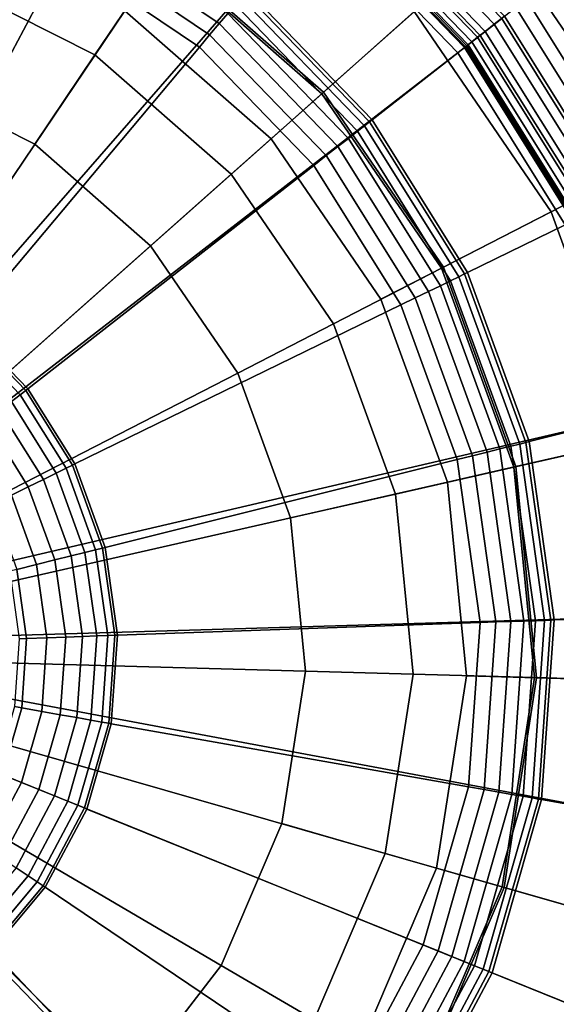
# Model space of a CAD drawing. Extents: x -43.1 to 43.1, y -41.3 to 41.3.
# Tile 441 of 656: x 15.449 to 15.973, y -10.786 to -9.825. Entities that reach past the tile are written whole.
import ezdxf

# ---------------------------------------------------------------- set-up
doc = ezdxf.new("R2010")
doc.units = 0
for name, color, linetype in [('LAMP', 7, 'CONTINUOUS'), ('LAMP_SUPPORT', 18, 'CONTINUOUS'), ('METAL_BASE', 254, 'CONTINUOUS')]:
    doc.layers.add(name, color=color, linetype=linetype)

msp = doc.modelspace()

# ---------------------------------------------------------------- linework, layer by layer
at = {"layer": 'LAMP'}
for points in [[(15.5899, -9.7593, 13.8664), (15.7457, -9.8957, 13.8664), (15.9288, -9.7331, 13.8588), (15.7269, -9.5563, 13.8588)], [(15.6562, -9.6611, 16.3306), (15.8343, -9.817, 16.3306), (15.7441, -9.8971, 16.4176), (15.5887, -9.7611, 16.4176)], [(15.4044, -9.668, 16.4176), (15.5887, -9.7611, 16.4176), (15.5225, -9.8593, 16.4759), (15.3647, -9.7796, 16.4759)], [(15.9853, -9.683, 16.1042), (16.1476, -9.9201, 16.1042), (16.067, -9.9615, 16.2234), (15.9175, -9.7431, 16.2234)], [(15.3821, -9.7305, 13.367), (15.1967, -9.6897, 13.367), (15.1281, -10.4441, 13.367), (15.5516, -9.8161, 13.367)], [(15.9689, -9.6975, 13.8822), (16.1281, -9.9301, 13.8822), (16.1354, -9.9263, 13.8943), (15.975, -9.6921, 13.8943)], [(15.9513, -9.7131, 13.8647), (16.1072, -9.9408, 13.8647), (16.1186, -9.935, 13.8722), (15.9609, -9.7046, 13.8722)], [(15.9609, -9.7046, 13.8722), (16.1186, -9.935, 13.8722), (16.1281, -9.9301, 13.8822), (15.9689, -9.6975, 13.8822)], [(15.9405, -9.7227, 13.8601), (16.0944, -9.9474, 13.8601), (16.1072, -9.9408, 13.8647), (15.9513, -9.7131, 13.8647)], [(15.9288, -9.7331, 13.8588), (16.0805, -9.9546, 13.8588), (16.0944, -9.9474, 13.8601), (15.9405, -9.7227, 13.8601)], [(15.7457, -9.8957, 13.8664), (15.8627, -10.0665, 13.8664), (16.0805, -9.9546, 13.8588), (15.9288, -9.7331, 13.8588)], [(15.9175, -9.7431, 16.2234), (16.067, -9.9615, 16.2234), (15.968, -10.0124, 16.3306), (15.8343, -9.817, 16.3306)], [(15.5887, -9.7611, 16.4176), (15.7441, -9.8971, 16.4176), (15.6555, -9.9758, 16.4759), (15.5225, -9.8593, 16.4759)], [(15.5516, -9.8161, 13.367), (15.6945, -9.9412, 13.367), (15.7457, -9.8957, 13.8664), (15.5899, -9.7593, 13.8664)], [(15.3647, -9.7796, 16.4759), (15.5225, -9.8593, 16.4759), (15.4637, -9.9465, 16.4972), (15.3294, -9.8786, 16.4972)], [(15.5516, -9.8161, 13.367), (15.1281, -10.4441, 13.367), (15.6945, -9.9412, 13.367)], [(15.8343, -9.817, 16.3306), (15.968, -10.0124, 16.3306), (15.8608, -10.0675, 16.4176), (15.7441, -9.8971, 16.4176)], [(15.5225, -9.8593, 16.4759), (15.6555, -9.9758, 16.4759), (15.5769, -10.0456, 16.4972), (15.4637, -9.9465, 16.4972)], [(15.3294, -9.8786, 16.4972), (15.4637, -9.9465, 16.4972), (15.5769, -10.0456, 16.4972), (15.1281, -10.4441, 16.4972)], [(15.7441, -9.8971, 16.4176), (15.8608, -10.0675, 16.4176), (15.7554, -10.1217, 16.4759), (15.6555, -9.9758, 16.4759)], [(15.6945, -9.9412, 13.367), (15.8017, -10.0978, 13.367), (15.8627, -10.0665, 13.8664), (15.7457, -9.8957, 13.8664)], [(15.8017, -10.0978, 13.367), (15.6945, -9.9412, 13.367), (15.1281, -10.4441, 13.367), (15.8667, -10.2762, 13.367)], [(15.8627, -10.0665, 13.8664), (15.9335, -10.2611, 13.8664), (16.1723, -10.2068, 13.8588), (16.0805, -9.9546, 13.8588)], [(16.067, -9.9615, 16.2234), (16.1575, -10.2102, 16.2234), (16.049, -10.2348, 16.3306), (15.968, -10.0124, 16.3306)], [(15.6555, -9.9758, 16.4759), (15.7554, -10.1217, 16.4759), (15.6619, -10.1697, 16.4972), (15.5769, -10.0456, 16.4972)], [(15.968, -10.0124, 16.3306), (16.049, -10.2348, 16.3306), (15.9314, -10.2615, 16.4176), (15.8608, -10.0675, 16.4176)], [(15.5769, -10.0456, 16.4972), (15.6619, -10.1697, 16.4972), (15.1281, -10.4441, 16.4972)], [(15.8608, -10.0675, 16.4176), (15.9314, -10.2615, 16.4176), (15.8158, -10.2878, 16.4759), (15.7554, -10.1217, 16.4759)], [(15.8017, -10.0978, 13.367), (15.8667, -10.2762, 13.367), (15.9335, -10.2611, 13.8664), (15.8627, -10.0665, 13.8664)], [(15.7554, -10.1217, 16.4759), (15.8158, -10.2878, 16.4759), (15.7133, -10.3111, 16.4972), (15.6619, -10.1697, 16.4972)], [(15.7133, -10.3111, 16.4972), (15.728, -10.4608, 16.4972), (15.1281, -10.4441, 16.4972), (15.6619, -10.1697, 16.4972)], [(15.9335, -10.2611, 13.8664), (15.9537, -10.4671, 13.8664), (16.1985, -10.474, 13.8588), (16.1723, -10.2068, 13.8588)], [(16.049, -10.2348, 16.3306), (16.0721, -10.4704, 16.3306), (15.9516, -10.467, 16.4176), (15.9314, -10.2615, 16.4176)], [(15.9314, -10.2615, 16.4176), (15.9516, -10.467, 16.4176), (15.8331, -10.4637, 16.4759), (15.8158, -10.2878, 16.4759)], [(15.8667, -10.2762, 13.367), (15.8852, -10.4652, 13.367), (15.9537, -10.4671, 13.8664), (15.9335, -10.2611, 13.8664)], [(15.8852, -10.4652, 13.367), (15.8667, -10.2762, 13.367), (15.1281, -10.4441, 13.367), (15.8561, -10.6528, 13.367)], [(15.8158, -10.2878, 16.4759), (15.8331, -10.4637, 16.4759), (15.728, -10.4608, 16.4972), (15.7133, -10.3111, 16.4972)], [(15.5159, -11.0946, 13.367), (15.6655, -10.9778, 13.367), (15.1281, -10.4441, 13.367), (15.3419, -11.1707, 13.367)], [(15.5539, -10.867, 16.4972), (15.4354, -10.9596, 16.4972), (15.1281, -10.4441, 16.4972), (15.6457, -10.7478, 16.4972)], [(15.7814, -10.8273, 13.367), (15.8561, -10.6528, 13.367), (15.1281, -10.4441, 13.367), (15.6655, -10.9778, 13.367)], [(15.705, -10.6095, 16.4972), (15.6457, -10.7478, 16.4972), (15.1281, -10.4441, 16.4972), (15.728, -10.4608, 16.4972)], [(15.8331, -10.4637, 16.4759), (15.806, -10.6385, 16.4759), (15.705, -10.6095, 16.4972), (15.728, -10.4608, 16.4972)], [(15.9516, -10.467, 16.4176), (15.92, -10.6711, 16.4176), (15.806, -10.6385, 16.4759), (15.8331, -10.4637, 16.4759)], [(15.8852, -10.4652, 13.367), (15.8561, -10.6528, 13.367), (15.922, -10.6717, 13.8664), (15.9537, -10.4671, 13.8664)], [(16.0721, -10.4704, 16.3306), (16.0359, -10.7044, 16.3306), (15.92, -10.6711, 16.4176), (15.9516, -10.467, 16.4176)], [(15.9537, -10.4671, 13.8664), (15.922, -10.6717, 13.8664), (16.1574, -10.7392, 13.8588), (16.1985, -10.474, 13.8588)], [(15.806, -10.6385, 16.4759), (15.7364, -10.801, 16.4759), (15.6457, -10.7478, 16.4972), (15.705, -10.6095, 16.4972)], [(15.92, -10.6711, 16.4176), (15.8386, -10.8609, 16.4176), (15.7364, -10.801, 16.4759), (15.806, -10.6385, 16.4759)], [(15.8561, -10.6528, 13.367), (15.7814, -10.8273, 13.367), (15.8405, -10.862, 13.8664), (15.922, -10.6717, 13.8664)], [(16.0359, -10.7044, 16.3306), (15.9426, -10.922, 16.3306), (15.8386, -10.8609, 16.4176), (15.92, -10.6711, 16.4176)], [(15.922, -10.6717, 13.8664), (15.8405, -10.862, 13.8664), (16.0517, -10.9859, 13.8588), (16.1574, -10.7392, 13.8588)], [(16.1429, -10.735, 16.2234), (16.0386, -10.9783, 16.2234), (15.9426, -10.922, 16.3306), (16.0359, -10.7044, 16.3306)], [(15.7364, -10.801, 16.4759), (15.6285, -10.941, 16.4759), (15.5539, -10.867, 16.4972), (15.6457, -10.7478, 16.4972)]]:
    msp.add_3dface(points, dxfattribs=at)
at = {"layer": 'LAMP_SUPPORT'}
for points in [[(15.1274, -10.4164, 12.7749), (15.3943, -9.521, 12.7749), (15.5796, -9.5959, 12.7749), (15.7453, -9.7077, 12.7749)], [(15.9196, -9.8237, 10.1202), (15.7742, -9.6732, 10.1202), (15.757, -9.6937, 10.1081), (15.8985, -9.8402, 10.1081)], [(15.9124, -9.8294, 13.7333), (15.7684, -9.6802, 13.7333), (15.7766, -9.6704, 13.7378), (15.9225, -9.8215, 13.7378)], [(15.9035, -9.8363, 13.7261), (15.7611, -9.6888, 13.7261), (15.7684, -9.6802, 13.7333), (15.9124, -9.8294, 13.7333)], [(15.8985, -9.8402, 10.1081), (15.757, -9.6937, 10.1081), (15.7446, -9.7085, 10.0942), (15.8833, -9.8521, 10.0942)], [(15.8961, -9.8421, 13.7167), (15.755, -9.6961, 13.7167), (15.7611, -9.6888, 13.7261), (15.9035, -9.8363, 13.7261)], [(15.4914, -9.7618, 8.9914), (15.3425, -9.7016, 8.9914), (15.2449, -10.042, 8.9914), (15.3251, -10.0745, 8.9914)], [(15.8868, -9.8494, 13.6925), (15.7474, -9.7051, 13.6925), (15.7504, -9.7016, 13.7054), (15.8904, -9.8466, 13.7054)], [(15.8904, -9.8466, 13.7054), (15.7504, -9.7016, 13.7054), (15.755, -9.6961, 13.7167), (15.8961, -9.8421, 13.7167)], [(15.1461, -10.4218, 12.7749), (15.1274, -10.4164, 12.7749), (15.7453, -9.7077, 12.7749), (15.8842, -9.8514, 12.7749)], [(15.8833, -9.8521, 10.0942), (15.7446, -9.7085, 10.0942), (15.7392, -9.7149, 10.0789), (15.8767, -9.8572, 10.0789)], [(15.8842, -9.8514, 12.7749), (15.7453, -9.7077, 12.7749), (15.7464, -9.7064, 13.6786), (15.8855, -9.8504, 13.6786)], [(15.8855, -9.8504, 13.6786), (15.7464, -9.7064, 13.6786), (15.7474, -9.7051, 13.6925), (15.8868, -9.8494, 13.6925)], [(15.6522, -9.8187, 9.0055), (15.5116, -9.7238, 9.0055), (15.5055, -9.7353, 8.9979), (15.6438, -9.8286, 8.9979)], [(15.8767, -9.8572, 10.0789), (15.7392, -9.7149, 10.0789), (15.6711, -9.7961, 9.0568), (15.7932, -9.9225, 9.0568)], [(15.6438, -9.8286, 8.9979), (15.5055, -9.7353, 8.9979), (15.4987, -9.748, 8.9931), (15.6345, -9.8397, 8.9931)], [(15.6345, -9.8397, 8.9931), (15.4987, -9.748, 8.9931), (15.4914, -9.7618, 8.9914), (15.6245, -9.8516, 8.9914)], [(15.6245, -9.8516, 8.9914), (15.4914, -9.7618, 8.9914), (15.3251, -10.0745, 8.9914), (15.3969, -10.1229, 8.9914)], [(16.0464, -9.9935, 13.7394), (15.9335, -9.8129, 13.7394), (16.007, -9.7555, 13.7394), (16.1302, -9.9526, 13.7394)], [(16.1105, -9.9622, 10.1425), (15.9897, -9.769, 10.1425), (15.968, -9.7859, 10.1378), (16.0857, -9.9743, 10.1378)], [(16.0857, -9.9743, 10.1378), (15.968, -9.7859, 10.1378), (15.9437, -9.8049, 10.1302), (16.058, -9.9878, 10.1302)], [(15.7906, -9.9245, 9.0415), (15.669, -9.7986, 9.0415), (15.665, -9.8034, 9.0276), (15.7857, -9.9284, 9.0276)], [(15.7932, -9.9225, 9.0568), (15.6711, -9.7961, 9.0568), (15.669, -9.7986, 9.0415), (15.7906, -9.9245, 9.0415)], [(15.7787, -9.9338, 9.0155), (15.6593, -9.8102, 9.0155), (15.6522, -9.8187, 9.0055), (15.77, -9.9407, 9.0055)], [(15.7857, -9.9284, 9.0276), (15.665, -9.8034, 9.0276), (15.6593, -9.8102, 9.0155), (15.7787, -9.9338, 9.0155)], [(16.058, -9.9878, 10.1302), (15.9437, -9.8049, 10.1302), (15.9196, -9.8237, 10.1202), (16.0305, -10.0012, 10.1202)], [(15.77, -9.9407, 9.0055), (15.6522, -9.8187, 9.0055), (15.6438, -9.8286, 8.9979), (15.7597, -9.9486, 8.9979)], [(16.0338, -9.9996, 13.7378), (15.9225, -9.8215, 13.7378), (15.9335, -9.8129, 13.7394), (16.0464, -9.9935, 13.7394)], [(15.7597, -9.9486, 8.9979), (15.6438, -9.8286, 8.9979), (15.6345, -9.8397, 8.9931), (15.7484, -9.9575, 8.9931)], [(16.0305, -10.0012, 10.1202), (15.9196, -9.8237, 10.1202), (15.8985, -9.8402, 10.1081), (16.0065, -10.0129, 10.1081)], [(16.0121, -10.0102, 13.7261), (15.9035, -9.8363, 13.7261), (15.9124, -9.8294, 13.7333), (16.0223, -10.0052, 13.7333)], [(16.0223, -10.0052, 13.7333), (15.9124, -9.8294, 13.7333), (15.9225, -9.8215, 13.7378), (16.0338, -9.9996, 13.7378)], [(16.0037, -10.0143, 13.7167), (15.8961, -9.8421, 13.7167), (15.9035, -9.8363, 13.7261), (16.0121, -10.0102, 13.7261)], [(15.7484, -9.9575, 8.9931), (15.6345, -9.8397, 8.9931), (15.6245, -9.8516, 8.9914), (15.7361, -9.9671, 8.9914)], [(16.0065, -10.0129, 10.1081), (15.8985, -9.8402, 10.1081), (15.8833, -9.8521, 10.0942), (15.9891, -10.0214, 10.0942)], [(15.9931, -10.0195, 13.6925), (15.8868, -9.8494, 13.6925), (15.8904, -9.8466, 13.7054), (15.9972, -10.0175, 13.7054)], [(15.9972, -10.0175, 13.7054), (15.8904, -9.8466, 13.7054), (15.8961, -9.8421, 13.7167), (16.0037, -10.0143, 13.7167)], [(15.1461, -10.4218, 12.7749), (15.8842, -9.8514, 12.7749), (15.9901, -10.0209, 12.7749), (16.0585, -10.2088, 12.7749)], [(15.7361, -9.9671, 8.9914), (15.6245, -9.8516, 8.9914), (15.3969, -10.1229, 8.9914), (15.457, -10.1851, 8.9914)], [(15.9816, -10.0251, 10.0789), (15.8767, -9.8572, 10.0789), (15.7932, -9.9225, 9.0568), (15.8863, -10.0715, 9.0568)], [(15.9891, -10.0214, 10.0942), (15.8833, -9.8521, 10.0942), (15.8767, -9.8572, 10.0789), (15.9816, -10.0251, 10.0789)], [(15.9901, -10.0209, 12.7749), (15.8842, -9.8514, 12.7749), (15.8855, -9.8504, 13.6786), (15.9916, -10.0202, 13.6786)], [(15.9916, -10.0202, 13.6786), (15.8855, -9.8504, 13.6786), (15.8868, -9.8494, 13.6925), (15.9931, -10.0195, 13.6925)], [(15.8834, -10.073, 9.0415), (15.7906, -9.9245, 9.0415), (15.7857, -9.9284, 9.0276), (15.8778, -10.0757, 9.0276)], [(15.8863, -10.0715, 9.0568), (15.7932, -9.9225, 9.0568), (15.7906, -9.9245, 9.0415), (15.8834, -10.073, 9.0415)], [(15.8698, -10.0796, 9.0155), (15.7787, -9.9338, 9.0155), (15.77, -9.9407, 9.0055), (15.8598, -10.0845, 9.0055)], [(15.8778, -10.0757, 9.0276), (15.7857, -9.9284, 9.0276), (15.7787, -9.9338, 9.0155), (15.8698, -10.0796, 9.0155)], [(15.8598, -10.0845, 9.0055), (15.77, -9.9407, 9.0055), (15.7597, -9.9486, 8.9979), (15.8482, -10.0901, 8.9979)], [(15.8482, -10.0901, 8.9979), (15.7597, -9.9486, 8.9979), (15.7484, -9.9575, 8.9931), (15.8352, -10.0965, 8.9931)], [(15.8352, -10.0965, 8.9931), (15.7484, -9.9575, 8.9931), (15.7361, -9.9671, 8.9914), (15.8212, -10.1033, 8.9914)], [(15.8212, -10.1033, 8.9914), (15.7361, -9.9671, 8.9914), (15.457, -10.1851, 8.9914), (15.5029, -10.2585, 8.9914)], [(16.0493, -10.211, 10.0789), (15.9816, -10.0251, 10.0789), (15.8863, -10.0715, 9.0568), (15.9464, -10.2367, 9.0568)], [(15.9286, -10.2411, 9.0155), (15.8698, -10.0796, 9.0155), (15.8598, -10.0845, 9.0055), (15.9178, -10.2438, 9.0055)], [(15.9372, -10.239, 9.0276), (15.8778, -10.0757, 9.0276), (15.8698, -10.0796, 9.0155), (15.9286, -10.2411, 9.0155)], [(15.9433, -10.2375, 9.0415), (15.8834, -10.073, 9.0415), (15.8778, -10.0757, 9.0276), (15.9372, -10.239, 9.0276)], [(15.9464, -10.2367, 9.0568), (15.8863, -10.0715, 9.0568), (15.8834, -10.073, 9.0415), (15.9433, -10.2375, 9.0415)], [(15.9178, -10.2438, 9.0055), (15.8598, -10.0845, 9.0055), (15.8482, -10.0901, 8.9979), (15.9053, -10.247, 8.9979)], [(15.8912, -10.2505, 8.9931), (15.8352, -10.0965, 8.9931), (15.8212, -10.1033, 8.9914), (15.8761, -10.2542, 8.9914)], [(15.9053, -10.247, 8.9979), (15.8482, -10.0901, 8.9979), (15.8352, -10.0965, 8.9931), (15.8912, -10.2505, 8.9931)], [(15.8761, -10.2542, 8.9914), (15.8212, -10.1033, 8.9914), (15.5029, -10.2585, 8.9914), (15.5325, -10.3399, 8.9914)], [(15.455, -10.1867, 8.9718), (15.3952, -10.1249, 8.9718), (15.3908, -10.1302, 8.9195), (15.4495, -10.191, 8.9195)], [(15.457, -10.1851, 8.9914), (15.3969, -10.1229, 8.9914), (15.3952, -10.1249, 8.9718), (15.455, -10.1867, 8.9718)], [(15.4495, -10.191, 8.9195), (15.3908, -10.1302, 8.9195), (15.3839, -10.1384, 8.8443), (15.4411, -10.1976, 8.8443)], [(15.5029, -10.2585, 8.9914), (15.457, -10.1851, 8.9914), (15.455, -10.1867, 8.9718), (15.5006, -10.2597, 8.9718)], [(15.4943, -10.2627, 8.9195), (15.4495, -10.191, 8.9195), (15.4411, -10.1976, 8.8443), (15.4847, -10.2674, 8.8443)], [(15.5006, -10.2597, 8.9718), (15.455, -10.1867, 8.9718), (15.4495, -10.191, 8.9195), (15.4943, -10.2627, 8.9195)], [(15.4847, -10.2674, 8.8443), (15.4411, -10.1976, 8.8443), (15.4301, -10.2062, 8.756), (15.4722, -10.2735, 8.756)], [(15.1539, -10.4343, 12.7749), (15.1461, -10.4218, 12.7749), (16.0585, -10.2088, 12.7749), (16.0863, -10.4067, 12.7749)], [(15.4722, -10.2735, 8.756), (15.4301, -10.2062, 8.756), (15.4172, -10.2163, 8.6643), (15.4574, -10.2807, 8.6643)], [(16.0768, -10.407, 10.0789), (16.0493, -10.211, 10.0789), (15.9464, -10.2367, 9.0568), (15.9709, -10.4107, 9.0568)], [(15.4574, -10.2807, 8.6643), (15.4172, -10.2163, 8.6643), (15.4027, -10.2276, 8.5791), (15.4409, -10.2888, 8.5791)], [(15.9525, -10.4114, 9.0155), (15.9286, -10.2411, 9.0155), (15.9178, -10.2438, 9.0055), (15.9414, -10.4118, 9.0055)], [(15.9614, -10.4111, 9.0276), (15.9372, -10.239, 9.0276), (15.9286, -10.2411, 9.0155), (15.9525, -10.4114, 9.0155)], [(15.9676, -10.4108, 9.0415), (15.9433, -10.2375, 9.0415), (15.9372, -10.239, 9.0276), (15.9614, -10.4111, 9.0276)], [(15.9709, -10.4107, 9.0568), (15.9464, -10.2367, 9.0568), (15.9433, -10.2375, 9.0415), (15.9676, -10.4108, 9.0415)], [(15.914, -10.4127, 8.9931), (15.8912, -10.2505, 8.9931), (15.8761, -10.2542, 8.9914), (15.8985, -10.4133, 8.9914)], [(15.9285, -10.4122, 8.9979), (15.9053, -10.247, 8.9979), (15.8912, -10.2505, 8.9931), (15.914, -10.4127, 8.9931)], [(15.9414, -10.4118, 9.0055), (15.9178, -10.2438, 9.0055), (15.9053, -10.247, 8.9979), (15.9285, -10.4122, 8.9979)], [(15.53, -10.3405, 8.9718), (15.5006, -10.2597, 8.9718), (15.4943, -10.2627, 8.9195), (15.5232, -10.3422, 8.9195)], [(15.5325, -10.3399, 8.9914), (15.5029, -10.2585, 8.9914), (15.5006, -10.2597, 8.9718), (15.53, -10.3405, 8.9718)], [(15.8985, -10.4133, 8.9914), (15.8761, -10.2542, 8.9914), (15.5325, -10.3399, 8.9914), (15.5446, -10.4256, 8.9914)], [(15.5128, -10.3448, 8.8443), (15.4847, -10.2674, 8.8443), (15.4722, -10.2735, 8.756), (15.4994, -10.3482, 8.756)], [(15.5232, -10.3422, 8.9195), (15.4943, -10.2627, 8.9195), (15.4847, -10.2674, 8.8443), (15.5128, -10.3448, 8.8443)], [(15.4834, -10.3521, 8.6643), (15.4574, -10.2807, 8.6643), (15.4409, -10.2888, 8.5791), (15.4656, -10.3566, 8.5791)], [(15.4994, -10.3482, 8.756), (15.4722, -10.2735, 8.756), (15.4574, -10.2807, 8.6643), (15.4834, -10.3521, 8.6643)], [(15.4656, -10.3566, 8.5791), (15.4409, -10.2888, 8.5791), (15.4231, -10.2975, 8.5101), (15.4464, -10.3614, 8.5101)], [(15.5104, -10.4268, 8.756), (15.4994, -10.3482, 8.756), (15.4834, -10.3521, 8.6643), (15.494, -10.4274, 8.6643)], [(15.5243, -10.4263, 8.8443), (15.5128, -10.3448, 8.8443), (15.4994, -10.3482, 8.756), (15.5104, -10.4268, 8.756)], [(15.535, -10.4259, 8.9195), (15.5232, -10.3422, 8.9195), (15.5128, -10.3448, 8.8443), (15.5243, -10.4263, 8.8443)], [(15.542, -10.4257, 8.9718), (15.53, -10.3405, 8.9718), (15.5232, -10.3422, 8.9195), (15.535, -10.4259, 8.9195)], [(15.5446, -10.4256, 8.9914), (15.5325, -10.3399, 8.9914), (15.53, -10.3405, 8.9718), (15.542, -10.4257, 8.9718)], [(15.4756, -10.428, 8.5791), (15.4656, -10.3566, 8.5791), (15.4464, -10.3614, 8.5101), (15.4558, -10.4287, 8.5101)], [(15.494, -10.4274, 8.6643), (15.4834, -10.3521, 8.6643), (15.4656, -10.3566, 8.5791), (15.4756, -10.428, 8.5791)], [(15.4558, -10.4287, 8.5101), (15.4464, -10.3614, 8.5101), (15.4395, -10.3631, 8.4929), (15.4487, -10.429, 8.4929)], [(15.1539, -10.4343, 12.7749), (16.0863, -10.4067, 12.7749), (16.0723, -10.6061, 12.7749)], [(15.8873, -10.5735, 8.9914), (15.8985, -10.4133, 8.9914), (15.5446, -10.4256, 8.9914), (15.5385, -10.512, 8.9914)], [(15.9026, -10.5762, 8.9931), (15.914, -10.4127, 8.9931), (15.8985, -10.4133, 8.9914), (15.8873, -10.5735, 8.9914)], [(15.9168, -10.5787, 8.9979), (15.9285, -10.4122, 8.9979), (15.914, -10.4127, 8.9931), (15.9026, -10.5762, 8.9931)], [(15.9296, -10.5809, 9.0055), (15.9414, -10.4118, 9.0055), (15.9285, -10.4122, 8.9979), (15.9168, -10.5787, 8.9979)], [(15.9405, -10.5828, 9.0155), (15.9525, -10.4114, 9.0155), (15.9414, -10.4118, 9.0055), (15.9296, -10.5809, 9.0055)], [(15.9493, -10.5844, 9.0276), (15.9614, -10.4111, 9.0276), (15.9525, -10.4114, 9.0155), (15.9405, -10.5828, 9.0155)], [(15.9554, -10.5855, 9.0415), (15.9676, -10.4108, 9.0415), (15.9614, -10.4111, 9.0276), (15.9493, -10.5844, 9.0276)], [(15.9586, -10.586, 9.0568), (15.9709, -10.4107, 9.0568), (15.9676, -10.4108, 9.0415), (15.9554, -10.5855, 9.0415)], [(16.063, -10.6045, 10.0789), (16.0768, -10.407, 10.0789), (15.9709, -10.4107, 9.0568), (15.9586, -10.586, 9.0568)], [(15.536, -10.5115, 8.9718), (15.542, -10.4257, 8.9718), (15.535, -10.4259, 8.9195), (15.5291, -10.5103, 8.9195)], [(15.5385, -10.512, 8.9914), (15.5446, -10.4256, 8.9914), (15.542, -10.4257, 8.9718), (15.536, -10.5115, 8.9718)], [(15.1529, -10.449, 12.7749), (15.1539, -10.4343, 12.7749), (16.0723, -10.6061, 12.7749), (16.0172, -10.7982, 12.7749)], [(15.4511, -10.4965, 8.5101), (15.4558, -10.4287, 8.5101), (15.4487, -10.429, 8.4929), (15.4441, -10.4953, 8.4929)], [(15.4706, -10.5, 8.5791), (15.4756, -10.428, 8.5791), (15.4558, -10.4287, 8.5101), (15.4511, -10.4965, 8.5101)], [(15.4887, -10.5032, 8.6643), (15.494, -10.4274, 8.6643), (15.4756, -10.428, 8.5791), (15.4706, -10.5, 8.5791)], [(15.5049, -10.506, 8.756), (15.5104, -10.4268, 8.756), (15.494, -10.4274, 8.6643), (15.4887, -10.5032, 8.6643)], [(15.5185, -10.5084, 8.8443), (15.5243, -10.4263, 8.8443), (15.5104, -10.4268, 8.756), (15.5049, -10.506, 8.756)], [(15.5291, -10.5103, 8.9195), (15.535, -10.4259, 8.9195), (15.5243, -10.4263, 8.8443), (15.5185, -10.5084, 8.8443)], [(15.1434, -10.4603, 12.7749), (15.1529, -10.449, 12.7749), (15.7949, -11.1278, 12.7749), (15.6374, -11.2509, 12.7749)], [(15.1529, -10.449, 12.7749), (16.0172, -10.7982, 12.7749), (15.9234, -10.9747, 12.7749), (15.7949, -11.1278, 12.7749)], [(15.1434, -10.4603, 12.7749), (15.6374, -11.2509, 12.7749), (15.4578, -11.3385, 12.7749), (15.2638, -11.3869, 12.7749)], [(15.4324, -10.5619, 8.5101), (15.4511, -10.4965, 8.5101), (15.4441, -10.4953, 8.4929), (15.4257, -10.5592, 8.4929)], [(15.4507, -10.5693, 8.5791), (15.4706, -10.5, 8.5791), (15.4511, -10.4965, 8.5101), (15.4324, -10.5619, 8.5101)], [(15.4677, -10.5762, 8.6643), (15.4887, -10.5032, 8.6643), (15.4706, -10.5, 8.5791), (15.4507, -10.5693, 8.5791)], [(15.483, -10.5824, 8.756), (15.5049, -10.506, 8.756), (15.4887, -10.5032, 8.6643), (15.4677, -10.5762, 8.6643)], [(15.4959, -10.5876, 8.8443), (15.5185, -10.5084, 8.8443), (15.5049, -10.506, 8.756), (15.483, -10.5824, 8.756)], [(15.5058, -10.5916, 8.9195), (15.5291, -10.5103, 8.9195), (15.5185, -10.5084, 8.8443), (15.4959, -10.5876, 8.8443)], [(15.5123, -10.5942, 8.9718), (15.536, -10.5115, 8.9718), (15.5291, -10.5103, 8.9195), (15.5058, -10.5916, 8.9195)], [(15.5147, -10.5952, 8.9914), (15.5385, -10.512, 8.9914), (15.536, -10.5115, 8.9718), (15.5123, -10.5942, 8.9718)], [(15.843, -10.7278, 8.9914), (15.8873, -10.5735, 8.9914), (15.5385, -10.512, 8.9914), (15.5147, -10.5952, 8.9914)], [(15.4168, -10.633, 8.5791), (15.4507, -10.5693, 8.5791), (15.4324, -10.5619, 8.5101), (15.4004, -10.622, 8.5101)], [(15.4321, -10.6433, 8.6643), (15.4677, -10.5762, 8.6643), (15.4507, -10.5693, 8.5791), (15.4168, -10.633, 8.5791)], [(15.4457, -10.6525, 8.756), (15.483, -10.5824, 8.756), (15.4677, -10.5762, 8.6643), (15.4321, -10.6433, 8.6643)], [(15.8575, -10.7337, 8.9931), (15.9026, -10.5762, 8.9931), (15.8873, -10.5735, 8.9914), (15.843, -10.7278, 8.9914)], [(15.8708, -10.7391, 8.9979), (15.9168, -10.5787, 8.9979), (15.9026, -10.5762, 8.9931), (15.8575, -10.7337, 8.9931)], [(15.8829, -10.7439, 9.0055), (15.9296, -10.5809, 9.0055), (15.9168, -10.5787, 8.9979), (15.8708, -10.7391, 8.9979)], [(15.4572, -10.6603, 8.8443), (15.4959, -10.5876, 8.8443), (15.483, -10.5824, 8.756), (15.4457, -10.6525, 8.756)], [(15.4661, -10.6663, 8.9195), (15.5058, -10.5916, 8.9195), (15.4959, -10.5876, 8.8443), (15.4572, -10.6603, 8.8443)], [(15.8932, -10.7481, 9.0155), (15.9405, -10.5828, 9.0155), (15.9296, -10.5809, 9.0055), (15.8829, -10.7439, 9.0055)], [(15.9014, -10.7514, 9.0276), (15.9493, -10.5844, 9.0276), (15.9405, -10.5828, 9.0155), (15.8932, -10.7481, 9.0155)], [(15.9072, -10.7538, 9.0415), (15.9554, -10.5855, 9.0415), (15.9493, -10.5844, 9.0276), (15.9014, -10.7514, 9.0276)], [(15.9102, -10.755, 9.0568), (15.9586, -10.586, 9.0568), (15.9554, -10.5855, 9.0415), (15.9072, -10.7538, 9.0415)], [(16.0085, -10.7947, 10.0789), (16.063, -10.6045, 10.0789), (15.9586, -10.586, 9.0568), (15.9102, -10.755, 9.0568)], [(15.4719, -10.6701, 8.9718), (15.5123, -10.5942, 8.9718), (15.5058, -10.5916, 8.9195), (15.4661, -10.6663, 8.9195)], [(15.474, -10.6716, 8.9914), (15.5147, -10.5952, 8.9914), (15.5123, -10.5942, 8.9718), (15.4719, -10.6701, 8.9718)], [(15.7676, -10.8696, 8.9914), (15.843, -10.7278, 8.9914), (15.5147, -10.5952, 8.9914), (15.474, -10.6716, 8.9914)], [(15.4043, -10.7233, 8.8443), (15.4572, -10.6603, 8.8443), (15.4457, -10.6525, 8.756), (15.3946, -10.7133, 8.756)], [(15.4117, -10.731, 8.9195), (15.4661, -10.6663, 8.9195), (15.4572, -10.6603, 8.8443), (15.4043, -10.7233, 8.8443)], [(15.4166, -10.736, 8.9718), (15.4719, -10.6701, 8.9718), (15.4661, -10.6663, 8.9195), (15.4117, -10.731, 8.9195)], [(15.4184, -10.7379, 8.9914), (15.474, -10.6716, 8.9914), (15.4719, -10.6701, 8.9718), (15.4166, -10.736, 8.9718)], [(15.6644, -10.9927, 8.9914), (15.7676, -10.8696, 8.9914), (15.474, -10.6716, 8.9914), (15.4184, -10.7379, 8.9914)], [(15.7805, -10.8783, 8.9931), (15.8575, -10.7337, 8.9931), (15.843, -10.7278, 8.9914), (15.7676, -10.8696, 8.9914)], [(15.5378, -11.0915, 8.9914), (15.6644, -10.9927, 8.9914), (15.4184, -10.7379, 8.9914), (15.3502, -10.7912, 8.9914)], [(15.7925, -10.8864, 8.9979), (15.8708, -10.7391, 8.9979), (15.8575, -10.7337, 8.9931), (15.7805, -10.8783, 8.9931)], [(15.8032, -10.8937, 9.0055), (15.8829, -10.7439, 9.0055), (15.8708, -10.7391, 8.9979), (15.7925, -10.8864, 8.9979)], [(15.8124, -10.8999, 9.0155), (15.8932, -10.7481, 9.0155), (15.8829, -10.7439, 9.0055), (15.8032, -10.8937, 9.0055)], [(15.8198, -10.9048, 9.0276), (15.9014, -10.7514, 9.0276), (15.8932, -10.7481, 9.0155), (15.8124, -10.8999, 9.0155)], [(15.825, -10.9083, 9.0415), (15.9072, -10.7538, 9.0415), (15.9014, -10.7514, 9.0276), (15.8198, -10.9048, 9.0276)], [(15.8277, -10.9102, 9.0568), (15.9102, -10.755, 9.0568), (15.9072, -10.7538, 9.0415), (15.825, -10.9083, 9.0415)], [(15.9156, -10.9694, 10.0789), (16.0085, -10.7947, 10.0789), (15.9102, -10.755, 9.0568), (15.8277, -10.9102, 9.0568)]]:
    msp.add_3dface(points, dxfattribs=at)
at = {"layer": 'METAL_BASE'}
for points in [[(30.5036, -12.1924, 20.312), (30.4899, -12.2259, 20.447), (1.5684, -0.4328, 20.447), (1.582, -0.3993, 20.312)], [(30.4899, -12.2259, 20.1769), (30.5036, -12.1924, 20.312), (1.582, -0.3993, 20.312), (1.5684, -0.4328, 20.1769)], [(30.4899, -12.2259, 20.447), (30.4526, -12.3174, 20.5459), (1.531, -0.5244, 20.5459), (1.5684, -0.4328, 20.447)], [(30.4526, -12.3174, 20.0781), (30.4899, -12.2259, 20.1769), (1.5684, -0.4328, 20.1769), (1.531, -0.5244, 20.0781)], [(30.4526, -12.3174, 20.5459), (30.4016, -12.4425, 20.5821), (1.48, -0.6494, 20.5821), (1.531, -0.5244, 20.5459)], [(30.4016, -12.4425, 20.0419), (30.4526, -12.3174, 20.0781), (1.531, -0.5244, 20.0781), (1.48, -0.6494, 20.0419)], [(30.4016, -12.4425, 20.5821), (30.3506, -12.5675, 20.5459), (1.4291, -0.7745, 20.5459), (1.48, -0.6494, 20.5821)], [(30.3506, -12.5675, 20.0781), (30.4016, -12.4425, 20.0419), (1.48, -0.6494, 20.0419), (1.4291, -0.7745, 20.0781)], [(30.3506, -12.5675, 20.5459), (30.3133, -12.6591, 20.447), (1.3917, -0.866, 20.447), (1.4291, -0.7745, 20.5459)], [(30.3133, -12.6591, 20.1769), (30.3506, -12.5675, 20.0781), (1.4291, -0.7745, 20.0781), (1.3917, -0.866, 20.1769)], [(30.3133, -12.6591, 20.447), (30.2996, -12.6926, 20.312), (1.3781, -0.8995, 20.312), (1.3917, -0.866, 20.447)], [(30.2996, -12.6926, 20.312), (30.3133, -12.6591, 20.1769), (1.3917, -0.866, 20.1769), (1.3781, -0.8995, 20.312)], [(17.7533, -27.6395, 39.312), (17.7227, -27.6588, 39.447), (1.0255, -1.2631, 39.447), (1.0561, -1.2438, 39.312)], [(17.7227, -27.6588, 39.1769), (17.7533, -27.6395, 39.312), (1.0561, -1.2438, 39.312), (1.0255, -1.2631, 39.1769)], [(17.7227, -27.6588, 39.447), (17.6391, -27.7117, 39.5459), (0.9419, -1.316, 39.5459), (1.0255, -1.2631, 39.447)], [(17.6391, -27.7117, 39.0781), (17.7227, -27.6588, 39.1769), (1.0255, -1.2631, 39.1769), (0.9419, -1.316, 39.0781)], [(17.6391, -27.7117, 39.5459), (17.525, -27.7839, 39.5821), (0.8278, -1.3882, 39.5821), (0.9419, -1.316, 39.5459)], [(17.525, -27.7839, 39.0419), (17.6391, -27.7117, 39.0781), (0.9419, -1.316, 39.0781), (0.8278, -1.3882, 39.0419)], [(17.525, -27.7839, 39.5821), (17.4109, -27.8561, 39.5459), (0.7137, -1.4604, 39.5459), (0.8278, -1.3882, 39.5821)], [(17.4109, -27.8561, 39.0781), (17.525, -27.7839, 39.0419), (0.8278, -1.3882, 39.0419), (0.7137, -1.4604, 39.0781)], [(17.4109, -27.8561, 39.5459), (17.3273, -27.909, 39.447), (0.6301, -1.5132, 39.447), (0.7137, -1.4604, 39.5459)], [(17.3273, -27.909, 39.1769), (17.4109, -27.8561, 39.0781), (0.7137, -1.4604, 39.0781), (0.6301, -1.5132, 39.1769)], [(17.3273, -27.909, 39.447), (17.2967, -27.9283, 39.312), (0.5995, -1.5326, 39.312), (0.6301, -1.5132, 39.447)], [(17.2967, -27.9283, 39.312), (17.3273, -27.909, 39.1769), (0.6301, -1.5132, 39.1769), (0.5995, -1.5326, 39.312)]]:
    msp.add_3dface(points, dxfattribs=at)

doc.saveas('drawing.dxf')
